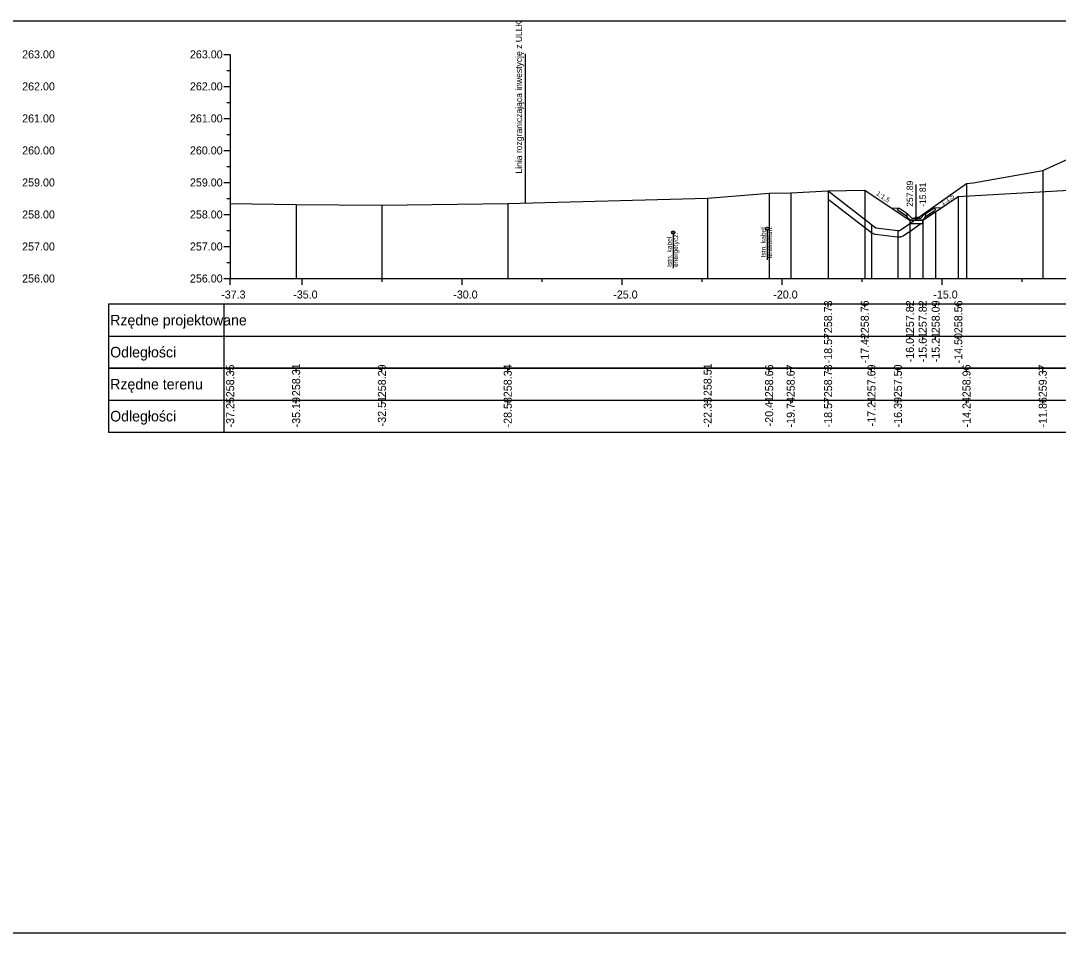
# Model space of a CAD drawing. Extents: x 6516023 to 6560129, y 5513077 to 5529206.
# Drawn here: x 6516721.42 to 6516753.84, y 5514484.66 to 5514513.16 of the extents above; entities that cross this region are included whole.
import ezdxf

# ---------------------------------------------------------------- set-up
doc = ezdxf.new("R2010")
doc.units = 0
for name, color, linetype in [('IR_default', 7, 'Continuous'), ('TOR_PRZEK_P-kable', 7, 'Continuous'), ('TOR_PRZEK_P-odwodnienie', 7, 'Continuous'), ('TOR_PRZEK_P-opisy', 7, 'Continuous'), ('TOR_PRZEK_P-schodkowanie+wymiana', 7, 'Continuous'), ('TOR_PRZEK_P-tabelka istniejace', 7, 'Continuous'), ('TOR_PRZEK_P-tabelka projektowane', 7, 'Continuous'), ('TOR_PRZEK_P-teren istniejacy', 7, 'Continuous'), ('TOR_PRZEK_P-uklad odniesienia', 7, 'Continuous'), ('TOR_PRZEK_P-warstwa ochronna II', 7, 'Continuous'), ('TOR_PS_T-granica PKP-projektowana', 7, 'Continuous'), ('TOR_RAMKI-ramka+tabelka 1', 7, 'Continuous')]:
    doc.layers.add(name, color=color, linetype=linetype)

msp = doc.modelspace()

# ---------------------------------------------------------------- linework, layer by layer
at = {"layer": 'IR_default'}
msp.add_lwpolyline([(6516746.645, 5514507.84), (6516747.791, 5514507.863), (6516748.833, 5514507.168), (6516749.2, 5514506.923), (6516749.404, 5514506.923), (6516749.6, 5514506.923), (6516749.807, 5514507.061), (6516750.005, 5514507.193), (6516750.37, 5514507.436), (6516750.713, 5514507.665), (6516753.624, 5514507.831), (6516756.534, 5514507.998)], dxfattribs=at)
at = {"layer": 'TOR_PRZEK_P-kable'}
for p, q in [((6516741.806, 5514506.542), (6516741.806, 5514505.432)), ((6516744.742, 5514506.659), (6516744.742, 5514505.685))]:
    msp.add_line(p, q, dxfattribs=at)
for centre in [(6516741.806, 5514506.542), (6516744.742, 5514506.659)]:
    msp.add_circle(centre, 0.05, dxfattribs=at)
at = {"layer": 'TOR_PRZEK_P-odwodnienie'}
for p, q in [((6516749.4, 5514506.993), (6516749.4, 5514508.037)), ((6516749.091, 5514507.052), (6516748.83, 5514507.226)), ((6516749.136, 5514507.119), (6516748.855, 5514507.306)), ((6516749.093, 5514507.088), (6516749.14, 5514507.112)), ((6516749.136, 5514507.119), (6516749.128, 5514507.106)), ((6516749.26, 5514506.993), (6516749.14, 5514507.112)), ((6516749.54, 5514506.993), (6516749.66, 5514507.112)), ((6516749.66, 5514507.112), (6516749.708, 5514507.088)), ((6516749.665, 5514507.119), (6516749.945, 5514507.306)), ((6516749.665, 5514507.119), (6516749.673, 5514507.106)), ((6516749.709, 5514507.052), (6516749.971, 5514507.226)), ((6516749.103, 5514507.069), (6516749.091, 5514507.052)), ((6516749.21, 5514506.923), (6516749.59, 5514506.923)), ((6516749.26, 5514506.993), (6516749.54, 5514506.993)), ((6516749.698, 5514507.069), (6516749.709, 5514507.052))]:
    msp.add_line(p, q, dxfattribs=at)
for points in [[(6516748.609, 5514507.317), (6516748.855, 5514507.306)], [(6516748.805, 5514507.279), (6516748.855, 5514507.306)], [(6516748.805, 5514507.279), (6516748.83, 5514507.226)], [(6516749.128, 5514507.106), (6516749.092, 5514507.088)], [(6516749.092, 5514507.088), (6516749.103, 5514507.069)], [(6516749.14, 5514506.993), (6516749.093, 5514507.088)], [(6516749.66, 5514506.993), (6516749.708, 5514507.088)], [(6516749.673, 5514507.106), (6516749.709, 5514507.088)], [(6516749.709, 5514507.088), (6516749.698, 5514507.069)], [(6516750.192, 5514507.317), (6516749.945, 5514507.306)], [(6516749.996, 5514507.279), (6516749.945, 5514507.306)], [(6516749.996, 5514507.279), (6516749.971, 5514507.226)], [(6516749.21, 5514506.923), (6516749.14, 5514506.993)], [(6516749.2, 5514506.923), (6516749.2, 5514506.923), (6516749.2, 5514506.923), (6516749.2, 5514506.922), (6516749.2, 5514506.923), (6516749.201, 5514506.922), (6516749.2, 5514506.923), (6516749.201, 5514506.923)], [(6516749.6, 5514506.923), (6516749.2, 5514506.923), (6516749.2, 5514506.823), (6516749.6, 5514506.823), (6516749.6, 5514506.923)], [(6516749.59, 5514506.923), (6516749.66, 5514506.993)], [(6516749.6, 5514506.923), (6516749.6, 5514506.923), (6516749.6, 5514506.923), (6516749.6, 5514506.922), (6516749.6, 5514506.923), (6516749.601, 5514506.922), (6516749.6, 5514506.923), (6516749.601, 5514506.923)]]:
    msp.add_lwpolyline(points, dxfattribs=at)
msp.add_circle((6516749.4, 5514506.993), 0.035, dxfattribs=at)
at = {"layer": 'TOR_PRZEK_P-schodkowanie+wymiana'}
for p, q in [((6516747.88, 5514506.633), (6516748.016, 5514506.531)), ((6516748.111, 5514506.492), (6516748.8, 5514506.406)), ((6516748.986, 5514506.442), (6516749.158, 5514506.555)), ((6516748.84, 5514506.405), (6516748.891, 5514506.409))]:
    msp.add_line(p, q, dxfattribs=at)
for points in [[(6516746.645, 5514507.587), (6516747.878, 5514506.634)], [(6516749.163, 5514506.558), (6516749.54, 5514506.823)]]:
    msp.add_lwpolyline(points, dxfattribs=at)
for centre, start, end in [((6516748, 5514506.793), 232.2988, 233.1145), ((6516748.136, 5514506.691), 233.1145, 262.8719), ((6516748.876, 5514506.608), 274.3473, 303.4937), ((6516749.048, 5514506.722), 303.4937, 305.0294), ((6516748.825, 5514506.605), 262.8719, 274.3473)]:
    msp.add_arc(centre, 0.2, start, end, dxfattribs=at)
at = {"layer": 'TOR_PRZEK_P-tabelka istniejace'}
for p, q in [((6516724.163, 5514502.306), (6516724.163, 5514500.306)), ((6516727.763, 5514502.306), (6516727.763, 5514500.306)), ((6516727.963, 5514502.206), (6516727.963, 5514502.306)), ((6516730.024, 5514502.206), (6516730.024, 5514502.306)), ((6516732.703, 5514502.206), (6516732.703, 5514502.306)), ((6516736.635, 5514502.206), (6516736.635, 5514502.306)), ((6516742.881, 5514502.206), (6516742.881, 5514502.306)), ((6516744.803, 5514502.206), (6516744.803, 5514502.306)), ((6516745.476, 5514502.206), (6516745.476, 5514502.306)), ((6516746.645, 5514502.206), (6516746.645, 5514502.306)), ((6516748, 5514502.206), (6516748, 5514502.306)), ((6516748.825, 5514502.206), (6516748.825, 5514502.306)), ((6516750.969, 5514502.206), (6516750.969, 5514502.306)), ((6516753.351, 5514502.206), (6516753.351, 5514502.306)), ((6516724.163, 5514501.306), (6516807.963, 5514501.306)), ((6516727.963, 5514501.206), (6516727.963, 5514501.306)), ((6516730.024, 5514501.206), (6516730.024, 5514501.306)), ((6516732.703, 5514501.206), (6516732.703, 5514501.306)), ((6516736.635, 5514501.206), (6516736.635, 5514501.306)), ((6516742.881, 5514501.206), (6516742.881, 5514501.306)), ((6516744.803, 5514501.206), (6516744.803, 5514501.306)), ((6516745.476, 5514501.206), (6516745.476, 5514501.306)), ((6516746.645, 5514501.206), (6516746.645, 5514501.306)), ((6516748, 5514501.206), (6516748, 5514501.306)), ((6516748.825, 5514501.206), (6516748.825, 5514501.306)), ((6516750.969, 5514501.206), (6516750.969, 5514501.306)), ((6516753.351, 5514501.206), (6516753.351, 5514501.306))]:
    msp.add_line(p, q, dxfattribs=at)
for points in [[(6516753.351, 5514508.478), (6516753.351, 5514505.306), (6516753.351, 5514505.176), (6516753.351, 5514505.106)], [(6516750.969, 5514508.068), (6516750.969, 5514505.306), (6516750.969, 5514505.176), (6516750.969, 5514505.106)], [(6516744.803, 5514507.77), (6516744.803, 5514505.306), (6516744.803, 5514505.176), (6516744.803, 5514505.106)], [(6516745.476, 5514507.779), (6516745.476, 5514505.306), (6516745.476, 5514505.176), (6516745.476, 5514505.106)], [(6516746.645, 5514507.84), (6516746.645, 5514505.306), (6516746.645, 5514505.176), (6516746.645, 5514505.106)], [(6516727.963, 5514507.452), (6516727.963, 5514505.306), (6516727.963, 5514505.176), (6516727.963, 5514505.106)], [(6516730.024, 5514507.416), (6516730.024, 5514505.306), (6516730.024, 5514505.176), (6516730.024, 5514505.106)], [(6516736.635, 5514507.447), (6516736.635, 5514505.306), (6516736.635, 5514505.176), (6516736.635, 5514505.106)], [(6516742.881, 5514507.616), (6516742.881, 5514505.306), (6516742.881, 5514505.176), (6516742.881, 5514505.106)], [(6516732.703, 5514507.401), (6516732.703, 5514505.306), (6516732.703, 5514505.176), (6516732.703, 5514505.106)], [(6516748, 5514506.793), (6516748, 5514505.306), (6516748, 5514505.176), (6516748, 5514505.106)], [(6516748.825, 5514506.605), (6516748.825, 5514505.306), (6516748.825, 5514505.176), (6516748.825, 5514505.106)]]:
    msp.add_lwpolyline(points, dxfattribs=at)
msp.add_lwpolyline([(6516724.163, 5514502.306), (6516724.163, 5514500.306), (6516807.963, 5514500.306), (6516807.963, 5514502.306)], close=True, dxfattribs=at)
at = {"layer": 'TOR_PRZEK_P-tabelka projektowane'}
for p, q in [((6516724.163, 5514504.306), (6516724.163, 5514502.306)), ((6516727.763, 5514504.306), (6516727.763, 5514502.306)), ((6516746.645, 5514504.206), (6516746.645, 5514504.306)), ((6516747.791, 5514504.206), (6516747.791, 5514504.306)), ((6516749.2, 5514504.206), (6516749.2, 5514504.306)), ((6516749.6, 5514504.206), (6516749.6, 5514504.306)), ((6516750.005, 5514504.206), (6516750.005, 5514504.306)), ((6516750.713, 5514504.206), (6516750.713, 5514504.306)), ((6516724.163, 5514503.306), (6516807.963, 5514503.306)), ((6516746.645, 5514503.206), (6516746.645, 5514503.306)), ((6516747.791, 5514503.206), (6516747.791, 5514503.306)), ((6516749.2, 5514503.206), (6516749.2, 5514503.306)), ((6516749.6, 5514503.206), (6516749.6, 5514503.306)), ((6516750.005, 5514503.206), (6516750.005, 5514503.306)), ((6516750.713, 5514503.206), (6516750.713, 5514503.306))]:
    msp.add_line(p, q, dxfattribs=at)
for points in [[(6516746.645, 5514507.84), (6516746.645, 5514505.306), (6516746.645, 5514505.176), (6516746.645, 5514505.106)], [(6516747.791, 5514507.863), (6516747.791, 5514505.306), (6516747.791, 5514505.176), (6516747.791, 5514505.106)], [(6516750.713, 5514507.665), (6516750.713, 5514505.306), (6516750.713, 5514505.176), (6516750.713, 5514505.106)], [(6516750.005, 5514507.193), (6516750.005, 5514505.306), (6516750.005, 5514505.176), (6516750.005, 5514505.106)], [(6516749.2, 5514506.923), (6516749.2, 5514505.306), (6516749.2, 5514505.176), (6516749.2, 5514505.106)], [(6516749.6, 5514506.923), (6516749.6, 5514505.306), (6516749.6, 5514505.176), (6516749.6, 5514505.106)]]:
    msp.add_lwpolyline(points, dxfattribs=at)
msp.add_lwpolyline([(6516724.163, 5514504.306), (6516724.163, 5514502.306), (6516807.963, 5514502.306), (6516807.963, 5514504.306)], close=True, dxfattribs=at)
at = {"layer": 'TOR_PRZEK_P-teren istniejacy'}
msp.add_lwpolyline([(6516727.963, 5514507.452), (6516730.024, 5514507.416), (6516732.703, 5514507.401), (6516736.635, 5514507.447), (6516742.881, 5514507.616), (6516744.803, 5514507.77), (6516745.476, 5514507.779), (6516746.645, 5514507.84), (6516748, 5514506.793), (6516748.136, 5514506.691), (6516748.825, 5514506.605), (6516748.876, 5514506.608), (6516749.048, 5514506.722), (6516750.969, 5514508.068), (6516751.177, 5514508.097), (6516753.351, 5514508.478), (6516754.366, 5514508.938)], dxfattribs=at)
at = {"layer": 'TOR_PRZEK_P-uklad odniesienia'}
for p, q in [((6516727.763, 5514512.106), (6516727.963, 5514512.106)), ((6516727.963, 5514512.106), (6516727.963, 5514505.106)), ((6516727.863, 5514511.606), (6516727.963, 5514511.606)), ((6516727.763, 5514511.106), (6516727.963, 5514511.106)), ((6516727.863, 5514510.606), (6516727.963, 5514510.606)), ((6516727.763, 5514510.106), (6516727.963, 5514510.106)), ((6516727.863, 5514509.606), (6516727.963, 5514509.606)), ((6516727.763, 5514509.106), (6516727.963, 5514509.106)), ((6516727.863, 5514508.606), (6516727.963, 5514508.606)), ((6516727.763, 5514508.106), (6516727.963, 5514508.106)), ((6516727.863, 5514507.606), (6516727.963, 5514507.606)), ((6516727.763, 5514507.106), (6516727.963, 5514507.106)), ((6516727.863, 5514506.606), (6516727.963, 5514506.606)), ((6516727.763, 5514506.106), (6516727.963, 5514506.106)), ((6516727.863, 5514505.606), (6516727.963, 5514505.606)), ((6516727.763, 5514505.106), (6516727.963, 5514505.106)), ((6516727.963, 5514505.106), (6516807.963, 5514505.106)), ((6516727.963, 5514505.006), (6516727.963, 5514505.106)), ((6516727.963, 5514504.906), (6516727.963, 5514505.106)), ((6516730.213, 5514504.906), (6516730.213, 5514505.106)), ((6516732.713, 5514505.006), (6516732.713, 5514505.106)), ((6516735.213, 5514504.906), (6516735.213, 5514505.106)), ((6516737.713, 5514505.006), (6516737.713, 5514505.106)), ((6516740.213, 5514504.906), (6516740.213, 5514505.106)), ((6516742.713, 5514505.006), (6516742.713, 5514505.106)), ((6516745.213, 5514504.906), (6516745.213, 5514505.106)), ((6516747.713, 5514505.006), (6516747.713, 5514505.106)), ((6516750.213, 5514504.906), (6516750.213, 5514505.106)), ((6516752.713, 5514505.006), (6516752.713, 5514505.106))]:
    msp.add_line(p, q, dxfattribs=at)
at = {"layer": 'TOR_PRZEK_P-warstwa ochronna II'}
msp.add_lwpolyline([(6516746.645, 5514507.84), (6516747.791, 5514507.863), (6516749.2, 5514506.923), (6516749.6, 5514506.923), (6516750.005, 5514507.193), (6516750.713, 5514507.665), (6516756.534, 5514507.998), (6516757.013, 5514508.317), (6516757.591, 5514508.34), (6516765.963, 5514508.675), (6516767.238, 5514508.726), (6516768.513, 5514508.675), (6516777.301, 5514508.323), (6516777.853, 5514508.301), (6516778.332, 5514507.982), (6516780.153, 5514507.809), (6516781.22, 5514507.098), (6516781.7, 5514506.778), (6516782.1, 5514506.778), (6516783.083, 5514507.433)], dxfattribs=at)
at = {"layer": 'TOR_PS_T-granica PKP-projektowana'}
msp.add_line((6516737.195, 5514507.462), (6516737.195, 5514512.12), dxfattribs=at)
at = {"layer": 'TOR_RAMKI-ramka+tabelka 1'}
msp.add_lwpolyline([(6516634.513, 5514513.156), (6516882.013, 5514513.156), (6516882.013, 5514484.656), (6516634.513, 5514484.656)], close=True, dxfattribs=at)

# ---------------------------------------------------------------- texts
at = {"layer": 'TOR_PRZEK_P-kable'}
for s, height, p in [('energetycz.', 0.14999, (6516741.955, 5514505.468)), ('Istn. kabel', 0.14999, (6516744.697, 5514505.761)), ('telekomun.', 0.15, (6516744.891, 5514505.733)), ('Istn. kabel', 0.14999, (6516741.761, 5514505.468))]:
    msp.add_text(s, height=height, rotation=90.0511, dxfattribs=at).set_placement(p)
at = {"layer": 'TOR_PRZEK_P-odwodnienie'}
for s, p in [('257.89', (6516749.3, 5514507.343)), ('-15.81', (6516749.7, 5514507.343))]:
    msp.add_text(s, height=0.2, rotation=90, dxfattribs=at).set_placement(p)
at = {"layer": 'TOR_PRZEK_P-opisy'}
for rotation, p in [(325.9299, (6516748.131, 5514507.726)), (34.0701, (6516750.219, 5514507.383))]:
    msp.add_text('1:1,5', height=0.15, rotation=rotation, dxfattribs=at).set_placement(p)
at = {"layer": 'TOR_PRZEK_P-tabelka istniejace'}
for s, p in [('258.35', (6516728.088, 5514501.397)), ('258.31', (6516730.149, 5514501.433)), ('258.29', (6516732.828, 5514501.398)), ('258.34', (6516736.76, 5514501.399)), ('258.51', (6516743.006, 5514501.433)), ('258.66', (6516744.928, 5514501.398)), ('258.67', (6516745.601, 5514501.398)), ('258.73', (6516746.77, 5514501.398)), ('257.69', (6516748.125, 5514501.398)), ('257.50', (6516748.95, 5514501.398)), ('258.96', (6516751.094, 5514501.398)), ('259.37', (6516753.476, 5514501.398)), ('-37.25', (6516728.088, 5514500.453)), ('-35.19', (6516730.149, 5514500.455)), ('-32.51', (6516732.828, 5514500.489)), ('-28.58', (6516736.76, 5514500.454)), ('-22.33', (6516743.006, 5514500.454)), ('-20.41', (6516744.928, 5514500.489)), ('-19.74', (6516745.601, 5514500.455)), ('-18.57', (6516746.77, 5514500.455)), ('-17.21', (6516748.125, 5514500.489)), ('-16.39', (6516748.95, 5514500.455)), ('-14.24', (6516751.094, 5514500.455)), ('-11.86', (6516753.476, 5514500.454))]:
    msp.add_text(s, height=0.25, rotation=90, dxfattribs=at).set_placement(p)
for s, p in [('Rzędne terenu', (6516724.213, 5514501.641)), ('Odległości', (6516724.213, 5514500.641))]:
    msp.add_text(s, height=0.33, dxfattribs=at).set_placement(p)
at = {"layer": 'TOR_PRZEK_P-tabelka projektowane'}
for s, p in [('258.73', (6516746.77, 5514503.398)), ('258.76', (6516747.916, 5514503.398)), ('257.82', (6516749.325, 5514503.4)), ('257.82', (6516749.725, 5514503.4)), ('258.09', (6516750.13, 5514503.398)), ('258.56', (6516750.838, 5514503.398)), ('-18.57', (6516746.77, 5514502.455)), ('-17.42', (6516747.916, 5514502.456)), ('-16.01', (6516749.325, 5514502.489)), ('-15.61', (6516749.725, 5514502.489)), ('-15.21', (6516750.13, 5514502.489)), ('-14.50', (6516750.838, 5514502.455))]:
    msp.add_text(s, height=0.25, rotation=90, dxfattribs=at).set_placement(p)
for s, p in [('Rzędne projektowane', (6516724.213, 5514503.641)), ('Odległości', (6516724.213, 5514502.641))]:
    msp.add_text(s, height=0.33, dxfattribs=at).set_placement(p)
at = {"layer": 'TOR_PRZEK_P-uklad odniesienia'}
for s, height, p in [('263.00', 0.25, (6516721.463, 5514511.981)), ('263.00', 0.25, (6516726.705, 5514511.981)), ('262.00', 0.25, (6516721.463, 5514510.981)), ('262.00', 0.25, (6516726.705, 5514510.981)), ('261.00', 0.25, (6516721.463, 5514509.981)), ('261.00', 0.25, (6516726.705, 5514509.981)), ('260.00', 0.25, (6516721.463, 5514508.981)), ('260.00', 0.25, (6516726.705, 5514508.981)), ('259.00', 0.25, (6516721.463, 5514507.981)), ('259.00', 0.25, (6516726.705, 5514507.981)), ('258.00', 0.25, (6516721.463, 5514506.981)), ('258.00', 0.25, (6516726.705, 5514506.981)), ('257.00', 0.25, (6516721.463, 5514505.981)), ('257.00', 0.25, (6516726.705, 5514505.981)), ('256.00', 0.25, (6516721.463, 5514504.981)), ('256.00', 0.25, (6516726.705, 5514504.981)), ('-', 0.0001, (6516727.963, 5514505.106)), ('-37.3', 0.25, (6516727.682, 5514504.481)), ('-35.0', 0.25, (6516729.932, 5514504.481)), ('-30.0', 0.25, (6516734.932, 5514504.481)), ('-25.0', 0.25, (6516739.932, 5514504.481)), ('-20.0', 0.25, (6516744.932, 5514504.481)), ('-15.0', 0.25, (6516749.932, 5514504.481))]:
    msp.add_text(s, height=height, dxfattribs=at).set_placement(p)
at = {"layer": 'TOR_PS_T-granica PKP-projektowana'}
msp.add_text('Linia rozgraniczająca inwestycję z ULLK', height=0.2, rotation=90.0511, dxfattribs=at).set_placement((6516737.085, 5514508.384))

doc.saveas('drawing.dxf')
